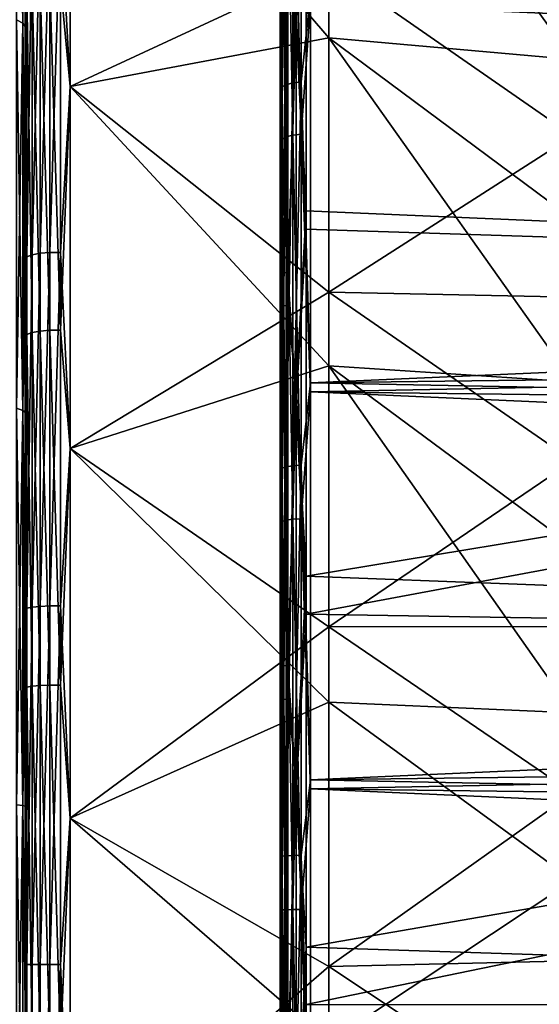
# Model space of a CAD drawing. Header units: millimetres. Extents: x -147 to 182, y -41 to 41.
# Tile 293 of 309: x 136.96 to 140.43, y 0 to 6.56. Entities that reach past the tile are written whole.
import ezdxf

# ---------------------------------------------------------------- set-up
doc = ezdxf.new("R2010")
doc.units = ezdxf.units.MM
doc.header["$LTSCALE"] = 51.403556
for name, color, linetype in [('1', 7, 'CONTINUOUS'), ('10', 7, 'CONTINUOUS'), ('100', 7, 'CONTINUOUS'), ('101', 7, 'CONTINUOUS'), ('11', 7, 'CONTINUOUS'), ('116', 7, 'CONTINUOUS'), ('16', 7, 'CONTINUOUS'), ('17', 7, 'CONTINUOUS'), ('18', 7, 'CONTINUOUS'), ('19', 7, 'CONTINUOUS'), ('96', 7, 'CONTINUOUS'), ('97', 7, 'CONTINUOUS'), ('99', 7, 'CONTINUOUS')]:
    doc.layers.add(name, color=color, linetype=linetype)

msp = doc.modelspace()

# ---------------------------------------------------------------- linework, layer by layer
at = {"layer": '1', "color": 7, "linetype": 'CONTINUOUS'}
for points in [[(137, 11.358, 19.6541), (137, 10.1951, 20.2818), (137, 6.0671, 20.2657), (137, 11.358, 19.6541)], [(137, 8.3788, 19.4242), (137, 11.358, 19.6541), (137, 6.0671, 20.2657), (137, 8.3788, 19.4242)], [(137, 10.1946, -20.282), (137, 11.3576, -19.6544), (137, 6.0671, -20.2657), (137, 10.1946, -20.282)], [(137, 6.0671, -20.2657), (137, 11.3576, -19.6544), (137, 8.3788, -19.4243), (137, 6.0671, -20.2657)], [(137, 10.1951, 20.2818), (137, 8.9977, 20.8406), (137, 3.6734, 20.833), (137, 10.1951, 20.2818)], [(137, 6.0671, 20.2657), (137, 10.1951, 20.2818), (137, 3.6734, 20.833), (137, 6.0671, 20.2657)], [(137, 8.9972, -20.8408), (137, 10.1946, -20.282), (137, 3.6734, -20.833), (137, 8.9972, -20.8408)], [(137, 3.6734, -20.833), (137, 10.1946, -20.282), (137, 6.0671, -20.2657), (137, 3.6734, -20.833)], [(137, 8.9977, 20.8406), (137, 7.7698, 21.3289), (137, 1.23, 21.1186), (137, 8.9977, 20.8406)], [(137, 3.6734, 20.833), (137, 8.9977, 20.8406), (137, 1.23, 21.1186), (137, 3.6734, 20.833)], [(137, 7.7692, -21.3291), (137, 8.9972, -20.8408), (137, 1.23, -21.1186), (137, 7.7692, -21.3291)], [(137, 1.23, -21.1186), (137, 8.9972, -20.8408), (137, 3.6734, -20.833), (137, 1.23, -21.1186)], [(137, 6.5155, 21.7449), (137, -7.7692, 21.3291), (137, 7.7698, 21.3289), (137, 6.5155, 21.7449)], [(137, 7.7698, 21.3289), (137, -7.7692, 21.3291), (137, -1.23, 21.1186), (137, 7.7698, 21.3289)], [(137, 1.23, 21.1186), (137, 7.7698, 21.3289), (137, -1.23, 21.1186), (137, 1.23, 21.1186)], [(137, 6.5149, -21.745), (137, 7.7692, -21.3291), (137, -6.5155, -21.7449), (137, 6.5149, -21.745)], [(137, -6.5155, -21.7449), (137, 7.7692, -21.3291), (137, -7.7698, -21.3289), (137, -6.5155, -21.7449)], [(137, -7.7698, -21.3289), (137, 7.7692, -21.3291), (137, 1.23, -21.1186), (137, -7.7698, -21.3289)], [(137, -6.5149, 21.745), (137, -7.7692, 21.3291), (137, 6.5155, 21.7449), (137, -6.5149, 21.745)], [(137, 5.2391, 22.0871), (137, -6.5149, 21.745), (137, 6.5155, 21.7449), (137, 5.2391, 22.0871)], [(137, 5.2386, -22.0873), (137, 6.5149, -21.745), (137, -5.2391, -22.0871), (137, 5.2386, -22.0873)], [(137, -5.2391, -22.0871), (137, 6.5149, -21.745), (137, -6.5155, -21.7449), (137, -5.2391, -22.0871)], [(137, -5.2386, 22.0873), (137, -6.5149, 21.745), (137, 5.2391, 22.0871), (137, -5.2386, 22.0873)], [(137, 3.9451, 22.3546), (137, -5.2386, 22.0873), (137, 5.2391, 22.0871), (137, 3.9451, 22.3546)], [(137, 3.9445, -22.3547), (137, 5.2386, -22.0873), (137, -3.9451, -22.3546), (137, 3.9445, -22.3547)], [(137, -3.9451, -22.3546), (137, 5.2386, -22.0873), (137, -5.2391, -22.0871), (137, -3.9451, -22.3546)], [(137, -3.9445, 22.3547), (137, -5.2386, 22.0873), (137, 3.9451, 22.3546), (137, -3.9445, 22.3547)], [(137, 2.6376, 22.5462), (137, -3.9445, 22.3547), (137, 3.9451, 22.3546), (137, 2.6376, 22.5462)], [(137, 2.637, -22.5463), (137, 3.9445, -22.3547), (137, -2.6376, -22.5462), (137, 2.637, -22.5463)], [(137, -2.6376, -22.5462), (137, 3.9445, -22.3547), (137, -3.9451, -22.3546), (137, -2.6376, -22.5462)], [(137, -2.637, 22.5463), (137, -3.9445, 22.3547), (137, 2.6376, 22.5462), (137, -2.637, 22.5463)], [(137, 1.3211, 22.6615), (137, -2.637, 22.5463), (137, 2.6376, 22.5462), (137, 1.3211, 22.6615)], [(137, 1.3206, -22.6616), (137, 2.637, -22.5463), (137, -1.3211, -22.6615), (137, 1.3206, -22.6616)], [(137, -1.3211, -22.6615), (137, 2.637, -22.5463), (137, -2.6376, -22.5462), (137, -1.3211, -22.6615)], [(137, -1.3206, 22.6616), (137, -2.637, 22.5463), (137, 1.3211, 22.6615), (137, -1.3206, 22.6616)], [(137, 0.0003, 22.7), (137, -1.3206, 22.6616), (137, 1.3211, 22.6615), (137, 0.0003, 22.7)], [(137, -0.0003, -22.7), (137, 1.3206, -22.6616), (137, -1.3211, -22.6615), (137, -0.0003, -22.7)], [(137, -1.23, -21.1186), (137, -7.7698, -21.3289), (137, 1.23, -21.1186), (137, -1.23, -21.1186)]]:
    msp.add_3dface(points, dxfattribs=at)
at = {"layer": '10', "color": 7, "linetype": 'CONTINUOUS'}
for points in [[(136.9428, 6.561, -21.9151), (136.9428, 9.0608, -21.0053), (136.9854, 6.5369, -21.8349), (136.9428, 6.561, -21.9151)], [(136.9854, 6.5369, -21.8349), (136.9428, 9.0608, -21.0053), (136.9854, 9.0276, -20.9284), (136.9854, 6.5369, -21.8349)], [(137, 7.7692, -21.3291), (137, 6.5149, -21.745), (136.9854, 9.0276, -20.9284), (137, 7.7692, -21.3291)], [(137, 6.5149, -21.745), (136.9854, 6.5369, -21.8349), (136.9854, 9.0276, -20.9284), (137, 6.5149, -21.745)], [(136.9428, 3.9724, -22.5286), (136.9428, 6.561, -21.9151), (136.9854, 3.9579, -22.4462), (136.9428, 3.9724, -22.5286)], [(136.9854, 3.9579, -22.4462), (136.9428, 6.561, -21.9151), (136.9854, 6.5369, -21.8349), (136.9854, 3.9579, -22.4462)], [(137, 6.5149, -21.745), (137, 5.2386, -22.0873), (136.9854, 6.5369, -21.8349), (137, 6.5149, -21.745)], [(137, 5.2386, -22.0873), (137, 3.9445, -22.3547), (136.9854, 6.5369, -21.8349), (137, 5.2386, -22.0873)], [(137, 3.9445, -22.3547), (136.9854, 3.9579, -22.4462), (136.9854, 6.5369, -21.8349), (137, 3.9445, -22.3547)], [(136.9428, 1.3301, -22.8375), (136.9428, 3.9724, -22.5286), (136.9854, 1.3253, -22.7539), (136.9428, 1.3301, -22.8375)], [(136.9854, 1.3253, -22.7539), (136.9428, 3.9724, -22.5286), (136.9854, 3.9579, -22.4462), (136.9854, 1.3253, -22.7539)], [(137, 3.9445, -22.3547), (137, 2.637, -22.5463), (136.9854, 3.9579, -22.4462), (137, 3.9445, -22.3547)], [(137, 2.637, -22.5463), (137, 1.3206, -22.6616), (136.9854, 3.9579, -22.4462), (137, 2.637, -22.5463)], [(137, 1.3206, -22.6616), (136.9854, 1.3253, -22.7539), (136.9854, 3.9579, -22.4462), (137, 1.3206, -22.6616)], [(136.9428, -1.3301, -22.8375), (136.9428, 1.3301, -22.8375), (136.9854, -1.3253, -22.7539), (136.9428, -1.3301, -22.8375)], [(136.9854, -1.3253, -22.7539), (136.9428, 1.3301, -22.8375), (136.9854, 1.3253, -22.7539), (136.9854, -1.3253, -22.7539)], [(137, 1.3206, -22.6616), (137, -0.0003, -22.7), (136.9854, 1.3253, -22.7539), (137, 1.3206, -22.6616)], [(137, -0.0003, -22.7), (136.9854, -1.3253, -22.7539), (136.9854, 1.3253, -22.7539), (137, -0.0003, -22.7)]]:
    msp.add_3dface(points, dxfattribs=at)
at = {"layer": '100', "color": 7, "linetype": 'CONTINUOUS'}
for points in [[(150.5846, 4.7855, -20.1906), (150.5846, 7.0972, -19.4985), (138.8722, 7.6599, -21.0454), (150.5846, 4.7855, -20.1906)], [(138.8722, 5.1649, -21.7924), (150.5846, 4.7855, -20.1906), (138.8722, 7.6599, -21.0454), (138.8722, 5.1649, -21.7924)], [(138.8722, 2.6, -22.2446), (150.5846, 4.7855, -20.1906), (138.8722, 5.1649, -21.7924), (138.8722, 2.6, -22.2446)], [(150.5846, 2.4088, -20.6097), (150.5846, 4.7855, -20.1906), (138.8722, 2.6, -22.2446), (150.5846, 2.4088, -20.6097)], [(138.8722, 0, -22.3961), (150.5846, 2.4088, -20.6097), (138.8722, 2.6, -22.2446), (138.8722, 0, -22.3961)], [(150.5846, -0.0002, -20.75), (150.5846, 2.4088, -20.6097), (138.8722, 0, -22.3961), (150.5846, -0.0002, -20.75)]]:
    msp.add_3dface(points, dxfattribs=at)
at = {"layer": '101', "color": 7, "linetype": 'CONTINUOUS'}
for points in [[(138.7832, 6.1396, 22.1245), (138.7832, 8.6109, 21.2848), (138.7385, 6.1278, 22.0818), (138.7832, 6.1396, 22.1245)], [(138.7385, 6.1278, 22.0818), (138.7832, 8.6109, 21.2848), (138.7385, 8.5942, 21.2437), (138.7385, 6.1278, 22.0818)], [(138.8395, 6.1472, 22.1518), (138.8395, 8.6215, 21.311), (138.7832, 6.1396, 22.1245), (138.8395, 6.1472, 22.1518)], [(138.7832, 6.1396, 22.1245), (138.8395, 8.6215, 21.311), (138.7832, 8.6109, 21.2848), (138.7832, 6.1396, 22.1245)], [(138.8395, 6.1472, 22.1518), (138.9017, 6.7291, 21.9918), (138.8395, 8.6215, 21.311), (138.8395, 6.1472, 22.1518)], [(138.7, 6.6713, 21.8003), (138.7098, 6.1128, 22.0278), (138.7098, 8.5732, 21.1917), (138.7, 6.6713, 21.8003)], [(138.7385, 6.1278, 22.0818), (138.7385, 8.5942, 21.2437), (138.7098, 6.1128, 22.0278), (138.7385, 6.1278, 22.0818)], [(138.7098, 6.1128, 22.0278), (138.7385, 8.5942, 21.2437), (138.7098, 8.5732, 21.1917), (138.7098, 6.1128, 22.0278)], [(138.7832, 8.2753, -21.4175), (138.7832, 5.7912, -22.2183), (138.7385, 8.2593, -21.3761), (138.7832, 8.2753, -21.4175)], [(138.8395, 8.2855, -21.4439), (138.8395, 5.7983, -22.2456), (138.7832, 8.2753, -21.4175), (138.8395, 8.2855, -21.4439)], [(138.7832, 8.2753, -21.4175), (138.8395, 5.7983, -22.2456), (138.7832, 5.7912, -22.2183), (138.7832, 8.2753, -21.4175)], [(138.8395, 8.2855, -21.4439), (138.9017, 6.6721, -22.0091), (138.8395, 5.7983, -22.2456), (138.8395, 8.2855, -21.4439)], [(138.7, 6.614, -21.8178), (138.7098, 8.2391, -21.3238), (138.7098, 5.7658, -22.1211), (138.7, 6.614, -21.8178)], [(138.7385, 8.2593, -21.3761), (138.7385, 5.78, -22.1754), (138.7098, 8.2391, -21.3238), (138.7385, 8.2593, -21.3761)], [(138.7098, 8.2391, -21.3238), (138.7385, 5.78, -22.1754), (138.7098, 5.7658, -22.1211), (138.7098, 8.2391, -21.3238)], [(138.7385, 8.2593, -21.3761), (138.7832, 5.7912, -22.2183), (138.7385, 5.78, -22.1754), (138.7385, 8.2593, -21.3761)], [(138.9017, 4.1403, 22.6225), (138.9017, 6.7291, 21.9918), (138.8395, 6.1472, 22.1518), (138.9017, 4.1403, 22.6225)], [(138.7, 6.6713, 21.8003), (138.7, 4.1051, 22.4256), (138.7098, 6.1128, 22.0278), (138.7, 6.6713, 21.8003)], [(138.9017, 6.6721, -22.0091), (138.9017, 4.0817, -22.6331), (138.8395, 5.7983, -22.2456), (138.9017, 6.6721, -22.0091)], [(138.7, 4.0461, -22.4363), (138.7, 6.614, -21.8178), (138.7098, 5.7658, -22.1211), (138.7, 4.0461, -22.4363)], [(138.7, 4.1051, 22.4256), (138.7098, 3.5733, 22.5792), (138.7098, 6.1128, 22.0278), (138.7, 4.1051, 22.4256)], [(138.7385, 3.5821, 22.6346), (138.7385, 6.1278, 22.0818), (138.7098, 3.5733, 22.5792), (138.7385, 3.5821, 22.6346)], [(138.7098, 3.5733, 22.5792), (138.7385, 6.1278, 22.0818), (138.7098, 6.1128, 22.0278), (138.7098, 3.5733, 22.5792)], [(138.7832, 3.589, 22.6784), (138.7832, 6.1396, 22.1245), (138.7385, 3.5821, 22.6346), (138.7832, 3.589, 22.6784)], [(138.7385, 3.5821, 22.6346), (138.7832, 6.1396, 22.1245), (138.7385, 6.1278, 22.0818), (138.7385, 3.5821, 22.6346)], [(138.8395, 3.5934, 22.7063), (138.8395, 6.1472, 22.1518), (138.7832, 3.589, 22.6784), (138.8395, 3.5934, 22.7063)], [(138.7832, 3.589, 22.6784), (138.8395, 6.1472, 22.1518), (138.7832, 6.1396, 22.1245), (138.7832, 3.589, 22.6784)], [(138.8395, 3.5934, 22.7063), (138.9017, 4.1403, 22.6225), (138.8395, 6.1472, 22.1518), (138.8395, 3.5934, 22.7063)], [(138.7385, 5.78, -22.1754), (138.7385, 3.2259, -22.6881), (138.7098, 5.7658, -22.1211), (138.7385, 5.78, -22.1754)], [(138.7832, 5.7912, -22.2183), (138.7832, 3.2322, -22.732), (138.7385, 5.78, -22.1754), (138.7832, 5.7912, -22.2183)], [(138.7385, 5.78, -22.1754), (138.7832, 3.2322, -22.732), (138.7385, 3.2259, -22.6881), (138.7385, 5.78, -22.1754)], [(138.8395, 5.7983, -22.2456), (138.8395, 3.2361, -22.76), (138.7832, 5.7912, -22.2183), (138.8395, 5.7983, -22.2456)], [(138.7832, 5.7912, -22.2183), (138.8395, 3.2361, -22.76), (138.7832, 3.2322, -22.732), (138.7832, 5.7912, -22.2183)], [(138.8395, 5.7983, -22.2456), (138.9017, 4.0817, -22.6331), (138.8395, 3.2361, -22.76), (138.8395, 5.7983, -22.2456)], [(138.7, 4.0461, -22.4363), (138.7098, 5.7658, -22.1211), (138.7098, 3.218, -22.6326), (138.7, 4.0461, -22.4363)], [(138.7098, 5.7658, -22.1211), (138.7385, 3.2259, -22.6881), (138.7098, 3.218, -22.6326), (138.7098, 5.7658, -22.1211)], [(138.9017, 1.4959, 22.9495), (138.9017, 4.1403, 22.6225), (138.8395, 3.5934, 22.7063), (138.9017, 1.4959, 22.9495)], [(138.7, 4.1051, 22.4256), (138.7, 1.4838, 22.7499), (138.7098, 3.5733, 22.5792), (138.7, 4.1051, 22.4256)], [(138.9017, 4.0817, -22.6331), (138.9017, 1.4364, -22.9533), (138.8395, 3.2361, -22.76), (138.9017, 4.0817, -22.6331)], [(138.7, 1.4239, -22.7537), (138.7, 4.0461, -22.4363), (138.7098, 3.218, -22.6326), (138.7, 1.4239, -22.7537)], [(138.7, 1.4838, 22.7499), (138.7098, 0.9877, 22.8389), (138.7098, 3.5733, 22.5792), (138.7, 1.4838, 22.7499)], [(138.7385, 0.9901, 22.8949), (138.7385, 3.5821, 22.6346), (138.7098, 0.9877, 22.8389), (138.7385, 0.9901, 22.8949)], [(138.7098, 0.9877, 22.8389), (138.7385, 3.5821, 22.6346), (138.7098, 3.5733, 22.5792), (138.7098, 0.9877, 22.8389)], [(138.7832, 0.992, 22.9392), (138.7832, 3.589, 22.6784), (138.7385, 0.9901, 22.8949), (138.7832, 0.992, 22.9392)], [(138.7385, 0.9901, 22.8949), (138.7832, 3.589, 22.6784), (138.7385, 3.5821, 22.6346), (138.7385, 0.9901, 22.8949)], [(138.8395, 0.9933, 22.9674), (138.8395, 3.5934, 22.7063), (138.7832, 0.992, 22.9392), (138.8395, 0.9933, 22.9674)], [(138.7832, 0.992, 22.9392), (138.8395, 3.5934, 22.7063), (138.7832, 3.589, 22.6784), (138.7832, 0.992, 22.9392)], [(138.8395, 0.9933, 22.9674), (138.9017, 1.4959, 22.9495), (138.8395, 3.5934, 22.7063), (138.8395, 0.9933, 22.9674)], [(138.7, 1.4239, -22.7537), (138.7098, 3.218, -22.6326), (138.7098, 0.6287, -22.8516), (138.7, 1.4239, -22.7537)], [(138.7385, 3.2259, -22.6881), (138.7385, 0.6302, -22.9076), (138.7098, 3.218, -22.6326), (138.7385, 3.2259, -22.6881)], [(138.7098, 3.218, -22.6326), (138.7385, 0.6302, -22.9076), (138.7098, 0.6287, -22.8516), (138.7098, 3.218, -22.6326)], [(138.7832, 3.2322, -22.732), (138.7832, 0.6314, -22.9519), (138.7385, 3.2259, -22.6881), (138.7832, 3.2322, -22.732)], [(138.7385, 3.2259, -22.6881), (138.7832, 0.6314, -22.9519), (138.7385, 0.6302, -22.9076), (138.7385, 3.2259, -22.6881)], [(138.8395, 3.2361, -22.76), (138.8395, 0.6322, -22.9802), (138.7832, 3.2322, -22.732), (138.8395, 3.2361, -22.76)], [(138.7832, 3.2322, -22.732), (138.8395, 0.6322, -22.9802), (138.7832, 0.6314, -22.9519), (138.7832, 3.2322, -22.732)], [(138.8395, 3.2361, -22.76), (138.9017, 1.4364, -22.9533), (138.8395, 0.6322, -22.9802), (138.8395, 3.2361, -22.76)], [(138.7, 1.4838, 22.7499), (138.7, -1.1575, 22.7688), (138.7098, 0.9877, 22.8389), (138.7, 1.4838, 22.7499)], [(138.9017, -1.1685, 22.9685), (138.9017, 1.4959, 22.9495), (138.8395, 0.9933, 22.9674), (138.9017, -1.1685, 22.9685)], [(138.7, -1.2174, -22.7657), (138.7, 1.4239, -22.7537), (138.7098, 0.6287, -22.8516), (138.7, -1.2174, -22.7657)], [(138.9017, 1.4364, -22.9533), (138.9017, -1.2281, -22.9654), (138.8395, 0.6322, -22.9802), (138.9017, 1.4364, -22.9533)], [(138.7, -1.1575, 22.7688), (138.7098, -1.6107, 22.8034), (138.7098, 0.9877, 22.8389), (138.7, -1.1575, 22.7688)], [(138.7385, -1.6146, 22.8593), (138.7385, 0.9901, 22.8949), (138.7098, -1.6107, 22.8034), (138.7385, -1.6146, 22.8593)], [(138.7098, -1.6107, 22.8034), (138.7385, 0.9901, 22.8949), (138.7098, 0.9877, 22.8389), (138.7098, -1.6107, 22.8034)], [(138.7832, -1.6178, 22.9036), (138.7832, 0.992, 22.9392), (138.7385, -1.6146, 22.8593), (138.7832, -1.6178, 22.9036)], [(138.7385, -1.6146, 22.8593), (138.7832, 0.992, 22.9392), (138.7385, 0.9901, 22.8949), (138.7385, -1.6146, 22.8593)], [(138.8395, -1.6198, 22.9317), (138.8395, 0.9933, 22.9674), (138.7832, -1.6178, 22.9036), (138.8395, -1.6198, 22.9317)], [(138.7832, -1.6178, 22.9036), (138.8395, 0.9933, 22.9674), (138.7832, 0.992, 22.9392), (138.7832, -1.6178, 22.9036)], [(138.8395, -1.6198, 22.9317), (138.9017, -1.1685, 22.9685), (138.8395, 0.9933, 22.9674), (138.8395, -1.6198, 22.9317)], [(138.7, -1.2174, -22.7657), (138.7098, 0.6287, -22.8516), (138.7098, -1.9689, -22.7753), (138.7, -1.2174, -22.7657)], [(138.7385, 0.6302, -22.9076), (138.7385, -1.9737, -22.8311), (138.7098, 0.6287, -22.8516), (138.7385, 0.6302, -22.9076)], [(138.7098, 0.6287, -22.8516), (138.7385, -1.9737, -22.8311), (138.7098, -1.9689, -22.7753), (138.7098, 0.6287, -22.8516)], [(138.7832, 0.6314, -22.9519), (138.7832, -1.9775, -22.8753), (138.7385, 0.6302, -22.9076), (138.7832, 0.6314, -22.9519)], [(138.7385, 0.6302, -22.9076), (138.7832, -1.9775, -22.8753), (138.7385, -1.9737, -22.8311), (138.7385, 0.6302, -22.9076)], [(138.8395, 0.6322, -22.9802), (138.8395, -1.9799, -22.9035), (138.7832, 0.6314, -22.9519), (138.8395, 0.6322, -22.9802)], [(138.7832, 0.6314, -22.9519), (138.8395, -1.9799, -22.9035), (138.7832, -1.9775, -22.8753), (138.7832, 0.6314, -22.9519)], [(138.8395, 0.6322, -22.9802), (138.9017, -1.2281, -22.9654), (138.8395, -1.9799, -22.9035), (138.8395, 0.6322, -22.9802)]]:
    msp.add_3dface(points, dxfattribs=at)
at = {"layer": '11', "color": 7, "linetype": 'CONTINUOUS'}
for points in [[(136.9854, 9.0276, 20.9284), (136.9428, 6.561, 21.9151), (136.9854, 6.5369, 21.8349), (136.9854, 9.0276, 20.9284)], [(137, 7.7698, 21.3289), (136.9854, 9.0276, 20.9284), (136.9854, 6.5369, 21.8349), (137, 7.7698, 21.3289)], [(137, 6.5155, 21.7449), (137, 7.7698, 21.3289), (136.9854, 6.5369, 21.8349), (137, 6.5155, 21.7449)], [(136.9428, 6.561, 21.9151), (136.9428, 3.9724, 22.5286), (136.9854, 6.5369, 21.8349), (136.9428, 6.561, 21.9151)], [(136.9854, 6.5369, 21.8349), (136.9428, 3.9724, 22.5286), (136.9854, 3.9579, 22.4462), (136.9854, 6.5369, 21.8349)], [(137, 5.2391, 22.0871), (137, 6.5155, 21.7449), (136.9854, 6.5369, 21.8349), (137, 5.2391, 22.0871)], [(137, 5.2391, 22.0871), (136.9854, 6.5369, 21.8349), (136.9854, 3.9579, 22.4462), (137, 5.2391, 22.0871)], [(137, 3.9451, 22.3546), (137, 5.2391, 22.0871), (136.9854, 3.9579, 22.4462), (137, 3.9451, 22.3546)], [(136.9428, 3.9724, 22.5286), (136.9428, 1.3301, 22.8375), (136.9854, 3.9579, 22.4462), (136.9428, 3.9724, 22.5286)], [(136.9854, 3.9579, 22.4462), (136.9428, 1.3301, 22.8375), (136.9854, 1.3253, 22.7539), (136.9854, 3.9579, 22.4462)], [(137, 2.6376, 22.5462), (137, 3.9451, 22.3546), (136.9854, 3.9579, 22.4462), (137, 2.6376, 22.5462)], [(137, 2.6376, 22.5462), (136.9854, 3.9579, 22.4462), (136.9854, 1.3253, 22.7539), (137, 2.6376, 22.5462)], [(137, 1.3211, 22.6615), (137, 2.6376, 22.5462), (136.9854, 1.3253, 22.7539), (137, 1.3211, 22.6615)], [(136.9428, 1.3301, 22.8375), (136.9428, -1.3301, 22.8375), (136.9854, 1.3253, 22.7539), (136.9428, 1.3301, 22.8375)], [(136.9854, 1.3253, 22.7539), (136.9428, -1.3301, 22.8375), (136.9854, -1.3253, 22.7539), (136.9854, 1.3253, 22.7539)], [(137, 0.0003, 22.7), (137, 1.3211, 22.6615), (136.9854, 1.3253, 22.7539), (137, 0.0003, 22.7)], [(137, 0.0003, 22.7), (136.9854, 1.3253, 22.7539), (136.9854, -1.3253, 22.7539), (137, 0.0003, 22.7)], [(137, -1.3206, 22.6616), (137, 0.0003, 22.7), (136.9854, -1.3253, 22.7539), (137, -1.3206, 22.6616)]]:
    msp.add_3dface(points, dxfattribs=at)
at = {"layer": '116', "color": 7, "linetype": 'CONTINUOUS'}
for points in [[(138.8047, 6.5325, -21.4454), (138.8047, 8.9656, -20.5474), (138.7491, 7.4176, -21.2028), (138.8047, 6.5325, -21.4454)], [(138.8047, 6.5325, -21.4454), (138.8722, 7.6599, -21.0454), (138.8047, 8.9656, -20.5474), (138.8047, 6.5325, -21.4454)], [(138.8722, 7.6599, 21.0454), (138.8722, 5.2884, 21.7627), (138.8047, 6.6095, 21.4218), (138.8722, 7.6599, 21.0454)], [(138.8722, 5.1649, -21.7924), (138.8722, 7.6599, -21.0454), (138.8047, 6.5325, -21.4454), (138.8722, 5.1649, -21.7924)], [(138.7, 7.4575, -21.3279), (138.7, 4.8937, -22.0578), (138.7127, 4.8826, -21.9885), (138.7, 7.4575, -21.3279)], [(138.7, 7.4575, -21.3279), (138.7127, 4.8826, -21.9885), (138.7127, 7.4379, -21.2606), (138.7, 7.4575, -21.3279)], [(138.7127, 4.8826, -21.9885), (138.7491, 7.4176, -21.2028), (138.7127, 7.4379, -21.2606), (138.7127, 4.8826, -21.9885)], [(138.7491, 4.8694, -21.9287), (138.7491, 7.4176, -21.2028), (138.7127, 4.8826, -21.9885), (138.7491, 4.8694, -21.9287)], [(138.7491, 4.8694, -21.9287), (138.8047, 6.5325, -21.4454), (138.7491, 7.4176, -21.2028), (138.7491, 4.8694, -21.9287)], [(138.7, 4.6692, 22.1064), (138.7, 7.2403, 21.4026), (138.7127, 4.6619, 22.0364), (138.7, 4.6692, 22.1064)], [(138.7, 7.2403, 21.4026), (138.7127, 7.2243, 21.3341), (138.7127, 4.6619, 22.0364), (138.7, 7.2403, 21.4026)], [(138.7491, 7.2047, 21.2761), (138.7491, 4.6493, 21.9765), (138.7127, 7.2243, 21.3341), (138.7491, 7.2047, 21.2761)], [(138.7127, 7.2243, 21.3341), (138.7491, 4.6493, 21.9765), (138.7127, 4.6619, 22.0364), (138.7127, 7.2243, 21.3341)], [(138.7491, 7.2047, 21.2761), (138.8047, 6.6095, 21.4218), (138.7491, 4.6493, 21.9765), (138.7491, 7.2047, 21.2761)], [(138.8047, 6.6095, 21.4218), (138.8047, 4.0911, 22.0419), (138.7491, 4.6493, 21.9765), (138.8047, 6.6095, 21.4218)], [(138.8047, 6.6095, 21.4218), (138.8722, 5.2884, 21.7627), (138.8047, 4.0911, 22.0419), (138.8047, 6.6095, 21.4218)], [(138.8047, 4.0118, -22.0564), (138.8047, 6.5325, -21.4454), (138.7491, 4.8694, -21.9287), (138.8047, 4.0118, -22.0564)], [(138.8047, 4.0118, -22.0564), (138.8722, 5.1649, -21.7924), (138.8047, 6.5325, -21.4454), (138.8047, 4.0118, -22.0564)], [(138.8722, 5.2884, 21.7627), (138.8722, 2.8523, 22.2137), (138.8047, 4.0911, 22.0419), (138.8722, 5.2884, 21.7627)], [(138.8722, 2.6, -22.2446), (138.8722, 5.1649, -21.7924), (138.8047, 4.0118, -22.0564), (138.8722, 2.6, -22.2446)], [(138.7, 4.8937, -22.0578), (138.7, 2.2618, -22.4806), (138.7127, 2.2595, -22.4105), (138.7, 4.8937, -22.0578)], [(138.7, 4.8937, -22.0578), (138.7127, 2.2595, -22.4105), (138.7127, 4.8826, -21.9885), (138.7, 4.8937, -22.0578)], [(138.7127, 2.2595, -22.4105), (138.7491, 4.8694, -21.9287), (138.7127, 4.8826, -21.9885), (138.7127, 2.2595, -22.4105)], [(138.7491, 2.2533, -22.3496), (138.7491, 4.8694, -21.9287), (138.7127, 2.2595, -22.4105), (138.7491, 2.2533, -22.3496)], [(138.7491, 2.2533, -22.3496), (138.8047, 4.0118, -22.0564), (138.7491, 4.8694, -21.9287), (138.7491, 2.2533, -22.3496)], [(138.7, 2.0331, 22.5025), (138.7, 4.6692, 22.1064), (138.7127, 2.0347, 22.432), (138.7, 2.0331, 22.5025)], [(138.7, 4.6692, 22.1064), (138.7127, 4.6619, 22.0364), (138.7127, 2.0347, 22.432), (138.7, 4.6692, 22.1064)], [(138.7491, 4.6493, 21.9765), (138.7491, 2.0291, 22.371), (138.7127, 4.6619, 22.0364), (138.7491, 4.6493, 21.9765)], [(138.7127, 4.6619, 22.0364), (138.7491, 2.0291, 22.371), (138.7127, 2.0347, 22.432), (138.7127, 4.6619, 22.0364)], [(138.7491, 4.6493, 21.9765), (138.8047, 4.0911, 22.0419), (138.7491, 2.0291, 22.371), (138.7491, 4.6493, 21.9765)], [(138.8047, 4.0911, 22.0419), (138.8047, 1.5179, 22.3668), (138.7491, 2.0291, 22.371), (138.8047, 4.0911, 22.0419)], [(138.8047, 4.0911, 22.0419), (138.8722, 2.8523, 22.2137), (138.8047, 1.5179, 22.3668), (138.8047, 4.0911, 22.0419)], [(138.8047, 1.4375, -22.3722), (138.8047, 4.0118, -22.0564), (138.7491, 2.2533, -22.3496), (138.8047, 1.4375, -22.3722)], [(138.8047, 1.4375, -22.3722), (138.8722, 2.6, -22.2446), (138.8047, 4.0118, -22.0564), (138.8047, 1.4375, -22.3722)], [(138.8722, 2.8523, 22.2137), (138.8722, 0.3811, 22.3928), (138.8047, 1.5179, 22.3668), (138.8722, 2.8523, 22.2137)], [(138.8722, 0, -22.3961), (138.8722, 2.6, -22.2446), (138.8047, 1.4375, -22.3722), (138.8722, 0, -22.3961)], [(138.7, 2.2618, -22.4806), (138.7, -0.4016, -22.5906), (138.7127, -0.3951, -22.5206), (138.7, 2.2618, -22.4806)], [(138.7, 2.2618, -22.4806), (138.7127, -0.3951, -22.5206), (138.7127, 2.2595, -22.4105), (138.7, 2.2618, -22.4806)], [(138.7127, -0.3951, -22.5206), (138.7491, 2.2533, -22.3496), (138.7127, 2.2595, -22.4105), (138.7127, -0.3951, -22.5206)], [(138.7491, -0.3941, -22.4594), (138.7491, 2.2533, -22.3496), (138.7127, -0.3951, -22.5206), (138.7491, -0.3941, -22.4594)], [(138.7491, -0.3941, -22.4594), (138.8047, 1.4375, -22.3722), (138.7491, 2.2533, -22.3496), (138.7491, -0.3941, -22.4594)], [(138.7, 2.0331, 22.5025), (138.7127, 2.0347, 22.432), (138.7127, -0.6209, 22.5155), (138.7, 2.0331, 22.5025)], [(138.7491, 2.0291, 22.371), (138.7491, -0.6192, 22.4543), (138.7127, 2.0347, 22.432), (138.7491, 2.0291, 22.371)], [(138.7127, 2.0347, 22.432), (138.7491, -0.6192, 22.4543), (138.7127, -0.6209, 22.5155), (138.7127, 2.0347, 22.432)], [(138.7, -0.6312, 22.5853), (138.7, 2.0331, 22.5025), (138.7127, -0.6209, 22.5155), (138.7, -0.6312, 22.5853)], [(138.7491, 2.0291, 22.371), (138.8047, 1.5179, 22.3668), (138.7491, -0.6192, 22.4543), (138.7491, 2.0291, 22.371)], [(138.8047, 1.5179, 22.3668), (138.8047, -1.0756, 22.3925), (138.7491, -0.6192, 22.4543), (138.8047, 1.5179, 22.3668)], [(138.8047, 1.5179, 22.3668), (138.8722, 0.3811, 22.3928), (138.8047, -1.0756, 22.3925), (138.8047, 1.5179, 22.3668)], [(138.8047, -1.1561, -22.3885), (138.8047, 1.4375, -22.3722), (138.7491, -0.3941, -22.4594), (138.8047, -1.1561, -22.3885)], [(138.8047, -1.1561, -22.3885), (138.8722, 0, -22.3961), (138.8047, 1.4375, -22.3722), (138.8047, -1.1561, -22.3885)], [(138.8722, 0.3811, 22.3928), (138.8722, -2.0946, 22.2979), (138.8047, -1.0756, 22.3925), (138.8722, 0.3811, 22.3928)]]:
    msp.add_3dface(points, dxfattribs=at)
at = {"layer": '16', "color": 7, "linetype": 'CONTINUOUS'}
for points in [[(139.023, 8.5465, -18.3281), (139.023, 6.4407, -19.1698), (137.3009, 8.4472, -19.5828), (139.023, 8.5465, -18.3281)], [(139.023, 6.4407, -19.1698), (139.023, 8.5465, -18.3281), (140.6478, 6.2966, -17.9051), (139.023, 6.4407, -19.1698)], [(140.6478, 6.2966, -17.9051), (139.023, 8.5465, -18.3281), (140.6478, 7.3398, -17.5033), (140.6478, 6.2966, -17.9051)], [(137.3009, 8.4472, -19.5828), (139.023, 6.4407, -19.1698), (137.3009, 6.1167, -20.4311), (137.3009, 8.4472, -19.5828)], [(139.023, 6.4407, -19.1698), (139.023, 4.2539, -19.7704), (137.3009, 6.1167, -20.4311), (139.023, 6.4407, -19.1698)], [(139.023, 4.2539, -19.7704), (139.023, 6.4407, -19.1698), (140.6478, 4.1484, -18.521), (139.023, 4.2539, -19.7704)], [(140.6478, 4.1484, -18.521), (139.023, 6.4407, -19.1698), (140.6478, 5.2316, -18.2447), (140.6478, 4.1484, -18.521)], [(140.6478, 5.2316, -18.2447), (139.023, 6.4407, -19.1698), (140.6478, 6.2966, -17.9051), (140.6478, 5.2316, -18.2447)], [(137.3009, 6.1167, -20.4311), (139.023, 4.2539, -19.7704), (137.3009, 3.7034, -21.003), (137.3009, 6.1167, -20.4311)], [(139.023, 4.2539, -19.7704), (139.023, 2.0135, -20.1224), (137.3009, 3.7034, -21.003), (139.023, 4.2539, -19.7704)], [(139.023, 2.0135, -20.1224), (139.023, 4.2539, -19.7704), (140.6478, 1.9428, -18.8803), (139.023, 2.0135, -20.1224)], [(140.6478, 1.9428, -18.8803), (139.023, 4.2539, -19.7704), (140.6478, 3.0509, -18.7331), (140.6478, 1.9428, -18.8803)], [(140.6478, 3.0509, -18.7331), (139.023, 4.2539, -19.7704), (140.6478, 4.1484, -18.521), (140.6478, 3.0509, -18.7331)], [(137.3009, 3.7034, -21.003), (139.023, 2.0135, -20.1224), (137.3009, 1.2401, -21.291), (137.3009, 3.7034, -21.003)], [(139.023, 2.0135, -20.1224), (139.023, -0.2521, -20.2213), (137.3009, 1.2401, -21.291), (139.023, 2.0135, -20.1224)], [(139.023, -0.2521, -20.2213), (139.023, 2.0135, -20.1224), (140.6478, 0.8279, -18.9619), (139.023, -0.2521, -20.2213)], [(140.6478, 0.8279, -18.9619), (139.023, 2.0135, -20.1224), (140.6478, 1.9428, -18.8803), (140.6478, 0.8279, -18.9619)], [(137.3009, 1.2401, -21.291), (139.023, -0.2521, -20.2213), (137.3009, -1.2401, -21.291), (137.3009, 1.2401, -21.291)], [(140.6478, -0.2898, -18.9777), (139.023, -0.2521, -20.2213), (140.6478, 0.8279, -18.9619), (140.6478, -0.2898, -18.9777)]]:
    msp.add_3dface(points, dxfattribs=at)
at = {"layer": '17', "color": 7, "linetype": 'CONTINUOUS'}
for points in [[(137.3009, 6.1167, 20.4311), (139.023, 6.9166, 19.0033), (137.3009, 8.4472, 19.5828), (137.3009, 6.1167, 20.4311)], [(139.023, 4.7454, 19.6582), (139.023, 6.9166, 19.0033), (137.3009, 6.1167, 20.4311), (139.023, 4.7454, 19.6582)], [(140.6478, 5.7863, 18.0764), (140.6478, 6.8404, 17.7044), (139.023, 6.9166, 19.0033), (140.6478, 5.7863, 18.0764)], [(139.023, 4.7454, 19.6582), (140.6478, 5.7863, 18.0764), (139.023, 6.9166, 19.0033), (139.023, 4.7454, 19.6582)], [(137.3009, 3.7034, 21.003), (139.023, 4.7454, 19.6582), (137.3009, 6.1167, 20.4311), (137.3009, 3.7034, 21.003)], [(140.6478, 4.7121, 18.3857), (140.6478, 5.7863, 18.0764), (139.023, 4.7454, 19.6582), (140.6478, 4.7121, 18.3857)], [(139.023, 2.5146, 20.0659), (139.023, 4.7454, 19.6582), (137.3009, 3.7034, 21.003), (139.023, 2.5146, 20.0659)], [(140.6478, 3.6215, 18.6312), (140.6478, 4.7121, 18.3857), (139.023, 4.7454, 19.6582), (140.6478, 3.6215, 18.6312)], [(139.023, 2.5146, 20.0659), (140.6478, 3.6215, 18.6312), (139.023, 4.7454, 19.6582), (139.023, 2.5146, 20.0659)], [(137.3009, 1.2401, 21.291), (139.023, 2.5146, 20.0659), (137.3009, 3.7034, 21.003), (137.3009, 1.2401, 21.291)], [(140.6478, 2.5184, 18.8121), (140.6478, 3.6215, 18.6312), (139.023, 2.5146, 20.0659), (140.6478, 2.5184, 18.8121)], [(139.023, 0.2521, 20.2213), (139.023, 2.5146, 20.0659), (137.3009, 1.2401, 21.291), (139.023, 0.2521, 20.2213)], [(140.6478, 1.4066, 18.9278), (140.6478, 2.5184, 18.8121), (139.023, 2.5146, 20.0659), (140.6478, 1.4066, 18.9278)], [(139.023, 0.2521, 20.2213), (140.6478, 1.4066, 18.9278), (139.023, 2.5146, 20.0659), (139.023, 0.2521, 20.2213)], [(140.6478, 0.2898, 18.9777), (140.6478, 1.4066, 18.9278), (139.023, 0.2521, 20.2213), (140.6478, 0.2898, 18.9777)], [(137.3009, -1.2401, 21.291), (139.023, 0.2521, 20.2213), (137.3009, 1.2401, 21.291), (137.3009, -1.2401, 21.291)], [(140.6478, -0.8279, 18.9619), (140.6478, 0.2898, 18.9777), (139.023, 0.2521, 20.2213), (140.6478, -0.8279, 18.9619)], [(139.023, -2.0135, 20.1224), (139.023, 0.2521, 20.2213), (137.3009, -1.2401, 21.291), (139.023, -2.0135, 20.1224)], [(139.023, -2.0135, 20.1224), (140.6478, -0.8279, 18.9619), (139.023, 0.2521, 20.2213), (139.023, -2.0135, 20.1224)]]:
    msp.add_3dface(points, dxfattribs=at)
at = {"layer": '18', "color": 7, "linetype": 'CONTINUOUS'}
for points in [[(137.3009, 8.4472, -19.5828), (137.3009, 6.1167, -20.4311), (137.2356, 6.8001, -20.2393), (137.3009, 8.4472, -19.5828)], [(137, 6.0671, -20.2657), (137, 8.3788, -19.4243), (137.012, 6.7591, -20.1175), (137, 6.0671, -20.2657)], [(137.012, 4.4642, -20.7478), (137, 6.0671, -20.2657), (137.012, 6.7591, -20.1175), (137.012, 4.4642, -20.7478)], [(137.0469, 4.4769, -20.8068), (137.012, 6.7591, -20.1175), (137.0469, 6.7784, -20.1747), (137.0469, 4.4769, -20.8068)], [(137.012, 4.4642, -20.7478), (137.012, 6.7591, -20.1175), (137.0469, 4.4769, -20.8068), (137.012, 4.4642, -20.7478)], [(137.1003, 4.4863, -20.8506), (137.0469, 6.7784, -20.1747), (137.1003, 6.7926, -20.2171), (137.1003, 4.4863, -20.8506)], [(137.0469, 4.4769, -20.8068), (137.0469, 6.7784, -20.1747), (137.1003, 4.4863, -20.8506), (137.0469, 4.4769, -20.8068)], [(137.1659, 4.4913, -20.8737), (137.1003, 6.7926, -20.2171), (137.1659, 6.8001, -20.2396), (137.1659, 4.4913, -20.8737)], [(137.1003, 4.4863, -20.8506), (137.1003, 6.7926, -20.2171), (137.1659, 4.4913, -20.8737), (137.1003, 4.4863, -20.8506)], [(137.1659, 4.4913, -20.8737), (137.1659, 6.8001, -20.2396), (137.2356, 4.4912, -20.8735), (137.1659, 4.4913, -20.8737)], [(137.2356, 4.4912, -20.8735), (137.1659, 6.8001, -20.2396), (137.2356, 6.8001, -20.2393), (137.2356, 4.4912, -20.8735)], [(137.3009, 6.1167, -20.4311), (137.2356, 4.4912, -20.8735), (137.2356, 6.8001, -20.2393), (137.3009, 6.1167, -20.4311)], [(137.3009, 6.1167, -20.4311), (137.3009, 3.7034, -21.003), (137.2356, 4.4912, -20.8735), (137.3009, 6.1167, -20.4311)], [(137, 3.6734, -20.833), (137, 6.0671, -20.2657), (137.012, 4.4642, -20.7478), (137, 3.6734, -20.833)], [(137.012, 2.1131, -21.1172), (137, 3.6734, -20.833), (137.012, 4.4642, -20.7478), (137.012, 2.1131, -21.1172)], [(137.0469, 2.1191, -21.1772), (137.012, 4.4642, -20.7478), (137.0469, 4.4769, -20.8068), (137.0469, 2.1191, -21.1772)], [(137.012, 2.1131, -21.1172), (137.012, 4.4642, -20.7478), (137.0469, 2.1191, -21.1772), (137.012, 2.1131, -21.1172)], [(137.1003, 2.1236, -21.2218), (137.0469, 4.4769, -20.8068), (137.1003, 4.4863, -20.8506), (137.1003, 2.1236, -21.2218)], [(137.0469, 2.1191, -21.1772), (137.0469, 4.4769, -20.8068), (137.1003, 2.1236, -21.2218), (137.0469, 2.1191, -21.1772)], [(137.1659, 2.1259, -21.2453), (137.1003, 4.4863, -20.8506), (137.1659, 4.4913, -20.8737), (137.1659, 2.1259, -21.2453)], [(137.1003, 2.1236, -21.2218), (137.1003, 4.4863, -20.8506), (137.1659, 2.1259, -21.2453), (137.1003, 2.1236, -21.2218)], [(137.1659, 2.1259, -21.2453), (137.1659, 4.4913, -20.8737), (137.2356, 2.1259, -21.2451), (137.1659, 2.1259, -21.2453)], [(137.2356, 2.1259, -21.2451), (137.1659, 4.4913, -20.8737), (137.2356, 4.4912, -20.8735), (137.2356, 2.1259, -21.2451)], [(137.3009, 3.7034, -21.003), (137.2356, 2.1259, -21.2451), (137.2356, 4.4912, -20.8735), (137.3009, 3.7034, -21.003)], [(137.3009, 3.7034, -21.003), (137.3009, 1.2401, -21.291), (137.2356, 2.1259, -21.2451), (137.3009, 3.7034, -21.003)], [(137, 1.23, -21.1186), (137, 3.6734, -20.833), (137.012, 2.1131, -21.1172), (137, 1.23, -21.1186)], [(137.012, -0.2646, -21.221), (137, 1.23, -21.1186), (137.012, 2.1131, -21.1172), (137.012, -0.2646, -21.221)], [(137.0469, -0.2653, -21.2814), (137.012, 2.1131, -21.1172), (137.0469, 2.1191, -21.1772), (137.0469, -0.2653, -21.2814)], [(137.012, -0.2646, -21.221), (137.012, 2.1131, -21.1172), (137.0469, -0.2653, -21.2814), (137.012, -0.2646, -21.221)], [(137.1003, -0.2659, -21.3261), (137.0469, 2.1191, -21.1772), (137.1003, 2.1236, -21.2218), (137.1003, -0.2659, -21.3261)], [(137.0469, -0.2653, -21.2814), (137.0469, 2.1191, -21.1772), (137.1003, -0.2659, -21.3261), (137.0469, -0.2653, -21.2814)], [(137.1659, -0.2662, -21.3498), (137.1003, 2.1236, -21.2218), (137.1659, 2.1259, -21.2453), (137.1659, -0.2662, -21.3498)], [(137.1003, -0.2659, -21.3261), (137.1003, 2.1236, -21.2218), (137.1659, -0.2662, -21.3498), (137.1003, -0.2659, -21.3261)], [(137.1659, -0.2662, -21.3498), (137.1659, 2.1259, -21.2453), (137.2356, -0.2662, -21.3495), (137.1659, -0.2662, -21.3498)], [(137.2356, -0.2662, -21.3495), (137.1659, 2.1259, -21.2453), (137.2356, 2.1259, -21.2451), (137.2356, -0.2662, -21.3495)], [(137.3009, 1.2401, -21.291), (137.2356, -0.2662, -21.3495), (137.2356, 2.1259, -21.2451), (137.3009, 1.2401, -21.291)], [(137, -1.23, -21.1186), (137, 1.23, -21.1186), (137.012, -0.2646, -21.221), (137, -1.23, -21.1186)], [(137.3009, 1.2401, -21.291), (137.3009, -1.2401, -21.291), (137.2356, -0.2662, -21.3495), (137.3009, 1.2401, -21.291)]]:
    msp.add_3dface(points, dxfattribs=at)
at = {"layer": '19', "color": 7, "linetype": 'CONTINUOUS'}
for points in [[(137.3009, 6.1167, 20.4311), (137.3009, 8.4472, 19.5828), (137.2356, 7.3025, 20.0635), (137.3009, 6.1167, 20.4311)], [(137, 8.3788, 19.4242), (137, 6.0671, 20.2657), (137.012, 7.2586, 19.9428), (137, 8.3788, 19.4242)], [(137.0469, 7.2792, 19.9995), (137.0469, 4.9942, 20.6887), (137.1003, 7.2945, 20.0415), (137.0469, 7.2792, 19.9995)], [(137.1003, 7.2945, 20.0415), (137.0469, 4.9942, 20.6887), (137.1003, 5.0047, 20.7322), (137.1003, 7.2945, 20.0415)], [(137.1003, 7.2945, 20.0415), (137.1003, 5.0047, 20.7322), (137.1659, 7.3026, 20.0638), (137.1003, 7.2945, 20.0415)], [(137.1659, 7.3026, 20.0638), (137.1003, 5.0047, 20.7322), (137.1659, 5.0103, 20.7552), (137.1659, 7.3026, 20.0638)], [(137.1659, 7.3026, 20.0638), (137.1659, 5.0103, 20.7552), (137.2356, 7.3025, 20.0635), (137.1659, 7.3026, 20.0638)], [(137.2356, 7.3025, 20.0635), (137.1659, 5.0103, 20.7552), (137.2356, 5.0102, 20.755), (137.2356, 7.3025, 20.0635)], [(137.3009, 6.1167, 20.4311), (137.2356, 7.3025, 20.0635), (137.2356, 5.0102, 20.755), (137.3009, 6.1167, 20.4311)], [(137.012, 7.2586, 19.9428), (137, 6.0671, 20.2657), (137.012, 4.9801, 20.6301), (137.012, 7.2586, 19.9428)], [(137.012, 7.2586, 19.9428), (137.012, 4.9801, 20.6301), (137.0469, 7.2792, 19.9995), (137.012, 7.2586, 19.9428)], [(137.0469, 7.2792, 19.9995), (137.012, 4.9801, 20.6301), (137.0469, 4.9942, 20.6887), (137.0469, 7.2792, 19.9995)], [(137.3009, 3.7034, 21.003), (137.3009, 6.1167, 20.4311), (137.2356, 5.0102, 20.755), (137.3009, 3.7034, 21.003)], [(137, 6.0671, 20.2657), (137, 3.6734, 20.833), (137.012, 4.9801, 20.6301), (137, 6.0671, 20.2657)], [(137.012, 4.9801, 20.6301), (137.012, 2.6389, 21.0579), (137.0469, 4.9942, 20.6887), (137.012, 4.9801, 20.6301)], [(137.0469, 4.9942, 20.6887), (137.012, 2.6389, 21.0579), (137.0469, 2.6464, 21.1178), (137.0469, 4.9942, 20.6887)], [(137.0469, 4.9942, 20.6887), (137.0469, 2.6464, 21.1178), (137.1003, 5.0047, 20.7322), (137.0469, 4.9942, 20.6887)], [(137.1003, 5.0047, 20.7322), (137.0469, 2.6464, 21.1178), (137.1003, 2.652, 21.1622), (137.1003, 5.0047, 20.7322)], [(137.1003, 5.0047, 20.7322), (137.1003, 2.652, 21.1622), (137.1659, 5.0103, 20.7552), (137.1003, 5.0047, 20.7322)], [(137.1659, 5.0103, 20.7552), (137.1003, 2.652, 21.1622), (137.1659, 2.6549, 21.1857), (137.1659, 5.0103, 20.7552)], [(137.1659, 5.0103, 20.7552), (137.1659, 2.6549, 21.1857), (137.2356, 5.0102, 20.755), (137.1659, 5.0103, 20.7552)], [(137.2356, 5.0102, 20.755), (137.1659, 2.6549, 21.1857), (137.2356, 2.6549, 21.1855), (137.2356, 5.0102, 20.755)], [(137.3009, 3.7034, 21.003), (137.2356, 5.0102, 20.755), (137.2356, 2.6549, 21.1855), (137.3009, 3.7034, 21.003)], [(137.012, 4.9801, 20.6301), (137, 3.6734, 20.833), (137.012, 2.6389, 21.0579), (137.012, 4.9801, 20.6301)], [(137.3009, 1.2401, 21.291), (137.3009, 3.7034, 21.003), (137.2356, 2.6549, 21.1855), (137.3009, 1.2401, 21.291)], [(137, 3.6734, 20.833), (137, 1.23, 21.1186), (137.012, 2.6389, 21.0579), (137, 3.6734, 20.833)], [(137.012, 2.6389, 21.0579), (137, 1.23, 21.1186), (137.012, 0.2646, 21.221), (137.012, 2.6389, 21.0579)], [(137.012, 2.6389, 21.0579), (137.012, 0.2646, 21.221), (137.0469, 2.6464, 21.1178), (137.012, 2.6389, 21.0579)], [(137.0469, 2.6464, 21.1178), (137.012, 0.2646, 21.221), (137.0469, 0.2653, 21.2814), (137.0469, 2.6464, 21.1178)], [(137.0469, 2.6464, 21.1178), (137.0469, 0.2653, 21.2814), (137.1003, 2.652, 21.1622), (137.0469, 2.6464, 21.1178)], [(137.1003, 2.652, 21.1622), (137.0469, 0.2653, 21.2814), (137.1003, 0.2659, 21.3261), (137.1003, 2.652, 21.1622)], [(137.1003, 2.652, 21.1622), (137.1003, 0.2659, 21.3261), (137.1659, 2.6549, 21.1857), (137.1003, 2.652, 21.1622)], [(137.1659, 2.6549, 21.1857), (137.1003, 0.2659, 21.3261), (137.1659, 0.2662, 21.3498), (137.1659, 2.6549, 21.1857)], [(137.1659, 2.6549, 21.1857), (137.1659, 0.2662, 21.3498), (137.2356, 2.6549, 21.1855), (137.1659, 2.6549, 21.1857)], [(137.2356, 2.6549, 21.1855), (137.1659, 0.2662, 21.3498), (137.2356, 0.2662, 21.3495), (137.2356, 2.6549, 21.1855)], [(137.3009, 1.2401, 21.291), (137.2356, 2.6549, 21.1855), (137.2356, 0.2662, 21.3495), (137.3009, 1.2401, 21.291)], [(137, 1.23, 21.1186), (137, -1.23, 21.1186), (137.012, 0.2646, 21.221), (137, 1.23, 21.1186)], [(137.3009, -1.2401, 21.291), (137.3009, 1.2401, 21.291), (137.2356, 0.2662, 21.3495), (137.3009, -1.2401, 21.291)], [(137.012, 0.2646, 21.221), (137, -1.23, 21.1186), (137.012, -2.1131, 21.1172), (137.012, 0.2646, 21.221)], [(137.012, 0.2646, 21.221), (137.012, -2.1131, 21.1172), (137.0469, 0.2653, 21.2814), (137.012, 0.2646, 21.221)], [(137.0469, 0.2653, 21.2814), (137.012, -2.1131, 21.1172), (137.0469, -2.1191, 21.1772), (137.0469, 0.2653, 21.2814)], [(137.0469, 0.2653, 21.2814), (137.0469, -2.1191, 21.1772), (137.1003, 0.2659, 21.3261), (137.0469, 0.2653, 21.2814)], [(137.1003, 0.2659, 21.3261), (137.0469, -2.1191, 21.1772), (137.1003, -2.1236, 21.2218), (137.1003, 0.2659, 21.3261)], [(137.1003, 0.2659, 21.3261), (137.1003, -2.1236, 21.2218), (137.1659, 0.2662, 21.3498), (137.1003, 0.2659, 21.3261)], [(137.1659, 0.2662, 21.3498), (137.1003, -2.1236, 21.2218), (137.1659, -2.1259, 21.2453), (137.1659, 0.2662, 21.3498)], [(137.1659, 0.2662, 21.3498), (137.1659, -2.1259, 21.2453), (137.2356, 0.2662, 21.3495), (137.1659, 0.2662, 21.3498)], [(137.2356, 0.2662, 21.3495), (137.1659, -2.1259, 21.2453), (137.2356, -2.1259, 21.2451), (137.2356, 0.2662, 21.3495)], [(137.3009, -1.2401, 21.291), (137.2356, 0.2662, 21.3495), (137.2356, -2.1259, 21.2451), (137.3009, -1.2401, 21.291)]]:
    msp.add_3dface(points, dxfattribs=at)
at = {"layer": '96', "color": 7, "linetype": 'CONTINUOUS'}
for points in [[(138.7, 4.8937, -22.0578), (138.7, 7.4575, -21.3279), (138.7, 6.614, -21.8178), (138.7, 4.8937, -22.0578)], [(138.7, 7.2403, 21.4026), (138.7, 4.6692, 22.1064), (138.7, 4.1051, 22.4256), (138.7, 7.2403, 21.4026)], [(138.7, 6.6713, 21.8003), (138.7, 7.2403, 21.4026), (138.7, 4.1051, 22.4256), (138.7, 6.6713, 21.8003)], [(138.7, 4.0461, -22.4363), (138.7, 4.8937, -22.0578), (138.7, 6.614, -21.8178), (138.7, 4.0461, -22.4363)], [(138.7, 2.2618, -22.4806), (138.7, 4.8937, -22.0578), (138.7, 4.0461, -22.4363), (138.7, 2.2618, -22.4806)], [(138.7, 4.6692, 22.1064), (138.7, 2.0331, 22.5025), (138.7, 1.4838, 22.7499), (138.7, 4.6692, 22.1064)], [(138.7, 4.1051, 22.4256), (138.7, 4.6692, 22.1064), (138.7, 1.4838, 22.7499), (138.7, 4.1051, 22.4256)], [(138.7, 1.4239, -22.7537), (138.7, 2.2618, -22.4806), (138.7, 4.0461, -22.4363), (138.7, 1.4239, -22.7537)], [(138.7, -0.4016, -22.5906), (138.7, 2.2618, -22.4806), (138.7, 1.4239, -22.7537), (138.7, -0.4016, -22.5906)], [(138.7, 2.0331, 22.5025), (138.7, -0.6312, 22.5853), (138.7, 1.4838, 22.7499), (138.7, 2.0331, 22.5025)], [(138.7, 1.4838, 22.7499), (138.7, -0.6312, 22.5853), (138.7, -1.1575, 22.7688), (138.7, 1.4838, 22.7499)], [(138.7, -1.2174, -22.7657), (138.7, -0.4016, -22.5906), (138.7, 1.4239, -22.7537), (138.7, -1.2174, -22.7657)]]:
    msp.add_3dface(points, dxfattribs=at)
at = {"layer": '97', "color": 7, "linetype": 'CONTINUOUS'}
for points in [[(180.2356, 7.4604, -21.3729), (180.2356, 6.1858, -21.776), (138.9017, 6.6721, -22.0091), (180.2356, 7.4604, -21.3729)], [(180.2356, 5.9549, 21.8402), (180.2356, 7.2337, 21.4507), (138.9017, 6.7291, 21.9918), (180.2356, 5.9549, 21.8402)], [(138.9017, 4.1403, 22.6225), (180.2356, 5.9549, 21.8402), (138.9017, 6.7291, 21.9918), (138.9017, 4.1403, 22.6225)], [(180.2356, 6.1858, -21.776), (180.2356, 4.8897, -22.1031), (138.9017, 6.6721, -22.0091), (180.2356, 6.1858, -21.776)], [(138.9017, 6.6721, -22.0091), (180.2356, 4.8897, -22.1031), (138.9017, 4.0817, -22.6331), (138.9017, 6.6721, -22.0091)], [(180.2356, 4.6554, 22.1537), (180.2356, 5.9549, 21.8402), (138.9017, 4.1403, 22.6225), (180.2356, 4.6554, 22.1537)], [(180.2356, 4.8897, -22.1031), (180.2356, 3.5765, -22.3532), (138.9017, 4.0817, -22.6331), (180.2356, 4.8897, -22.1031)], [(180.2356, 3.3397, 22.3898), (180.2356, 4.6554, 22.1537), (138.9017, 4.1403, 22.6225), (180.2356, 3.3397, 22.3898)], [(138.9017, 1.4959, 22.9495), (180.2356, 3.3397, 22.3898), (138.9017, 4.1403, 22.6225), (138.9017, 1.4959, 22.9495)], [(180.2356, 3.5765, -22.3532), (180.2356, 2.2509, -22.5254), (138.9017, 4.0817, -22.6331), (180.2356, 3.5765, -22.3532)], [(138.9017, 4.0817, -22.6331), (180.2356, 2.2509, -22.5254), (138.9017, 1.4364, -22.9533), (138.9017, 4.0817, -22.6331)], [(180.2356, 2.0123, 22.5479), (180.2356, 3.3397, 22.3898), (138.9017, 1.4959, 22.9495), (180.2356, 2.0123, 22.5479)], [(180.2356, 2.2509, -22.5254), (180.2356, 0.9174, -22.6189), (138.9017, 1.4364, -22.9533), (180.2356, 2.2509, -22.5254)], [(180.2356, 0.6779, 22.6274), (180.2356, 2.0123, 22.5479), (138.9017, 1.4959, 22.9495), (180.2356, 0.6779, 22.6274)], [(138.9017, -1.1685, 22.9685), (180.2356, 0.6779, 22.6274), (138.9017, 1.4959, 22.9495), (138.9017, -1.1685, 22.9685)], [(180.2356, 0.9174, -22.6189), (180.2356, -0.4193, -22.6336), (138.9017, 1.4364, -22.9533), (180.2356, 0.9174, -22.6189)], [(138.9017, 1.4364, -22.9533), (180.2356, -0.4193, -22.6336), (138.9017, -1.2281, -22.9654), (138.9017, 1.4364, -22.9533)], [(180.2356, -0.6589, 22.6279), (180.2356, 0.6779, 22.6274), (138.9017, -1.1685, 22.9685), (180.2356, -0.6589, 22.6279)]]:
    msp.add_3dface(points, dxfattribs=at)
at = {"layer": '99', "color": 7, "linetype": 'CONTINUOUS'}
for points in [[(150.5846, 7.0969, 19.4986), (150.5846, 4.785, 20.1907), (138.8722, 7.6599, 21.0454), (150.5846, 7.0969, 19.4986)], [(138.8722, 7.6599, 21.0454), (150.5846, 4.785, 20.1907), (138.8722, 5.2884, 21.7627), (138.8722, 7.6599, 21.0454)], [(138.8722, 5.2884, 21.7627), (150.5846, 4.785, 20.1907), (138.8722, 2.8523, 22.2137), (138.8722, 5.2884, 21.7627)], [(150.5846, 4.785, 20.1907), (150.5846, 2.4089, 20.6097), (138.8722, 2.8523, 22.2137), (150.5846, 4.785, 20.1907)], [(138.8722, 2.8523, 22.2137), (150.5846, 2.4089, 20.6097), (138.8722, 0.3811, 22.3928), (138.8722, 2.8523, 22.2137)], [(150.5846, 2.4089, 20.6097), (150.5846, 0.0002, 20.75), (138.8722, 0.3811, 22.3928), (150.5846, 2.4089, 20.6097)], [(138.8722, 0.3811, 22.3928), (150.5846, 0.0002, 20.75), (138.8722, -2.0946, 22.2979), (138.8722, 0.3811, 22.3928)]]:
    msp.add_3dface(points, dxfattribs=at)

doc.saveas('drawing.dxf')
